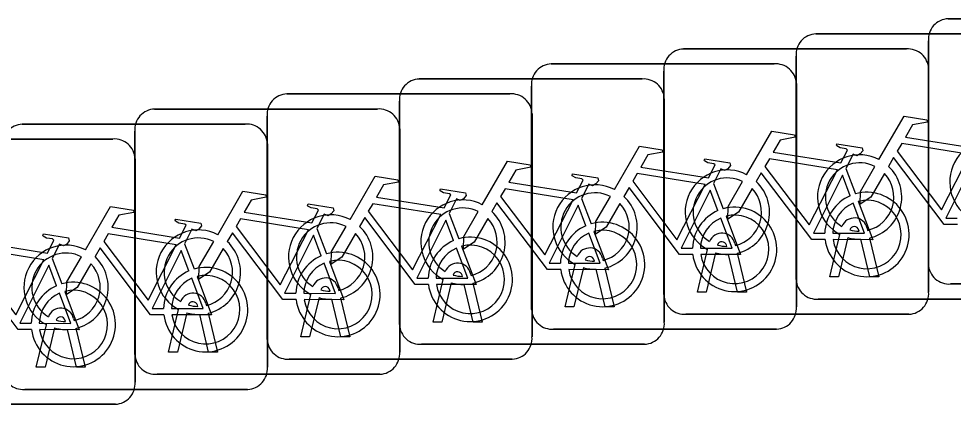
# Model space of a CAD drawing. Extents: x 162186 to 163152, y 385513 to 386513.
# Drawn here: x 162763.848 to 162767.373, y 386425.947 to 386427.4 of the extents above; entities that cross this region are included whole.
import ezdxf

# ---------------------------------------------------------------- set-up
doc = ezdxf.new("R2010")
doc.units = 0
doc.layers.add('IMGEO_Fietsenrek', color=7, linetype='Continuous')

msp = doc.modelspace()

# ---------------------------------------------------------------- linework, layer by layer
at = {"layer": 'IMGEO_Fietsenrek'}
for p, q in [((162767.3529, 386427.3995), (162768.1938, 386427.3995)), ((162768.1938, 386427.3995), (162767.3529, 386427.3995)), ((162766.8539, 386427.3425), (162767.6948, 386427.3425)), ((162767.6948, 386427.3425), (162766.8539, 386427.3425)), ((162767.2785, 386426.4749), (162767.2785, 386427.3158)), ((162767.2785, 386427.3158), (162767.2785, 386426.4749)), ((162766.3549, 386427.2855), (162767.1958, 386427.2855)), ((162767.1958, 386427.2855), (162766.3549, 386427.2855)), ((162766.7795, 386426.4179), (162766.7795, 386427.2588)), ((162766.7795, 386427.2588), (162766.7795, 386426.4179)), ((162765.8559, 386427.2295), (162766.6968, 386427.2295)), ((162766.6968, 386427.2295), (162765.8559, 386427.2295)), ((162767.2795, 386427.2111), (162767.2795, 386426.3702)), ((162767.2795, 386426.3702), (162767.2795, 386427.2111)), ((162766.2805, 386426.3609), (162766.2805, 386427.2018)), ((162766.2805, 386427.2018), (162766.2805, 386426.3609)), ((162765.3579, 386427.1725), (162766.1988, 386427.1725)), ((162766.1988, 386427.1725), (162765.3579, 386427.1725)), ((162765.7815, 386426.3049), (162765.7815, 386427.1458)), ((162765.7815, 386427.1458), (162765.7815, 386426.3049)), ((162766.7805, 386427.1551), (162766.7805, 386426.3142)), ((162766.7805, 386426.3142), (162766.7805, 386427.1551)), ((162764.8589, 386427.1165), (162765.6998, 386427.1165)), ((162765.6998, 386427.1165), (162764.8589, 386427.1165)), ((162765.2835, 386426.2479), (162765.2835, 386427.0888)), ((162765.2835, 386427.0888), (162765.2835, 386426.2479)), ((162766.2825, 386427.0981), (162766.2825, 386426.2572)), ((162766.2825, 386426.2572), (162766.2825, 386427.0981)), ((162764.3599, 386427.0595), (162765.2008, 386427.0595)), ((162765.2008, 386427.0595), (162764.3599, 386427.0595)), ((162764.7845, 386426.1919), (162764.7845, 386427.0328)), ((162764.7845, 386427.0328), (162764.7845, 386426.1919)), ((162765.7835, 386427.0421), (162765.7835, 386426.2012)), ((162765.7835, 386426.2012), (162765.7835, 386427.0421)), ((162763.8609, 386427.0025), (162764.7018, 386427.0025)), ((162764.7018, 386427.0025), (162763.8609, 386427.0025)), ((162764.2855, 386426.1349), (162764.2855, 386426.9758)), ((162764.2855, 386426.9758), (162764.2855, 386426.1349)), ((162765.2845, 386426.9851), (162765.2845, 386426.1442)), ((162765.2845, 386426.1442), (162765.2845, 386426.9851)), ((162763.3619, 386426.9465), (162764.2028, 386426.9465)), ((162764.2028, 386426.9465), (162763.3619, 386426.9465)), ((162764.7855, 386426.9281), (162764.7855, 386426.0872)), ((162764.7855, 386426.0872), (162764.7855, 386426.9281)), ((162764.2865, 386426.8721), (162764.2865, 386426.0312)), ((162764.2865, 386426.0312), (162764.2865, 386426.8721)), ((162766.9672, 386426.8352), (162767.0035, 386426.74)), ((162766.4682, 386426.7792), (162766.5045, 386426.684)), ((162765.9702, 386426.7222), (162766.0065, 386426.627)), ((162765.4712, 386426.6662), (162765.5075, 386426.571)), ((162767.0476, 386426.6104), (162767.0494, 386426.6025)), ((162764.9722, 386426.6092), (162765.0085, 386426.514)), ((162766.9065, 386426.4273), (162766.9448, 386426.5873)), ((162766.9752, 386426.5751), (162766.9399, 386426.4273)), ((162767.0169, 386426.5989), (162767.0159, 386426.6032)), ((162764.4732, 386426.5522), (162764.5095, 386426.457)), ((162766.5179, 386426.5419), (162766.5169, 386426.5462)), ((162766.5486, 386426.5534), (162766.5504, 386426.5455)), ((162767.058, 386426.4273), (162767.0241, 386426.569)), ((162767.0564, 386426.5733), (162767.0914, 386426.4273)), ((162766.4075, 386426.3703), (162766.4458, 386426.5303)), ((162766.4762, 386426.5181), (162766.4409, 386426.3703)), ((162766.559, 386426.3703), (162766.5251, 386426.512)), ((162766.5574, 386426.5163), (162766.5924, 386426.3703)), ((162763.9742, 386426.4962), (162764.0105, 386426.401)), ((162765.9085, 386426.3143), (162765.9468, 386426.4743)), ((162766.0189, 386426.4859), (162766.0179, 386426.4902)), ((162766.0496, 386426.4974), (162766.0514, 386426.4895)), ((162765.5209, 386426.4289), (162765.5199, 386426.4332)), ((162765.5516, 386426.4404), (162765.5534, 386426.4325)), ((162765.9772, 386426.4621), (162765.9419, 386426.3143)), ((162766.06, 386426.3143), (162766.0261, 386426.456)), ((162766.0584, 386426.4603), (162766.0934, 386426.3143)), ((162765.4105, 386426.2573), (162765.4488, 386426.4173)), ((162765.4792, 386426.4051), (162765.4439, 386426.2573)), ((162765.562, 386426.2573), (162765.5281, 386426.399)), ((162765.5604, 386426.4033), (162765.5954, 386426.2573)), ((162766.9399, 386426.4273), (162766.9065, 386426.4273)), ((162767.0914, 386426.4273), (162767.058, 386426.4273)), ((162768.2031, 386426.4005), (162767.3622, 386426.4005)), ((162767.3622, 386426.4005), (162768.2031, 386426.4005)), ((162765.0219, 386426.3729), (162765.0209, 386426.3772)), ((162765.0526, 386426.3844), (162765.0544, 386426.3765)), ((162766.4409, 386426.3703), (162766.4075, 386426.3703)), ((162766.5924, 386426.3703), (162766.559, 386426.3703)), ((162764.5536, 386426.3274), (162764.5554, 386426.3195)), ((162764.9115, 386426.2013), (162764.9498, 386426.3613)), ((162764.9802, 386426.3491), (162764.9449, 386426.2013)), ((162765.063, 386426.2013), (162765.0291, 386426.343)), ((162765.0614, 386426.3473), (162765.0964, 386426.2013)), ((162767.7041, 386426.3435), (162766.8632, 386426.3435)), ((162766.8632, 386426.3435), (162767.7041, 386426.3435)), ((162764.4125, 386426.1443), (162764.4508, 386426.3043)), ((162764.4812, 386426.2921), (162764.4459, 386426.1443)), ((162764.5229, 386426.3159), (162764.5219, 386426.3202)), ((162765.9419, 386426.3143), (162765.9085, 386426.3143)), ((162766.0934, 386426.3143), (162766.06, 386426.3143)), ((162764.0239, 386426.2589), (162764.0229, 386426.2632)), ((162764.0546, 386426.2704), (162764.0564, 386426.2625)), ((162764.564, 386426.1443), (162764.5301, 386426.286)), ((162764.5624, 386426.2903), (162764.5974, 386426.1443)), ((162765.4439, 386426.2573), (162765.4105, 386426.2573)), ((162765.5954, 386426.2573), (162765.562, 386426.2573)), ((162767.2051, 386426.2865), (162766.3642, 386426.2865)), ((162766.3642, 386426.2865), (162767.2051, 386426.2865)), ((162763.9135, 386426.0873), (162763.9518, 386426.2473)), ((162763.9822, 386426.2351), (162763.9469, 386426.0873)), ((162764.065, 386426.0873), (162764.0311, 386426.229)), ((162764.0634, 386426.2333), (162764.0984, 386426.0873)), ((162766.7061, 386426.2305), (162765.8652, 386426.2305)), ((162765.8652, 386426.2305), (162766.7061, 386426.2305)), ((162764.9449, 386426.2013), (162764.9115, 386426.2013)), ((162765.0964, 386426.2013), (162765.063, 386426.2013)), ((162766.2081, 386426.1735), (162765.3672, 386426.1735)), ((162765.3672, 386426.1735), (162766.2081, 386426.1735)), ((162764.4459, 386426.1443), (162764.4125, 386426.1443)), ((162764.5974, 386426.1443), (162764.564, 386426.1443)), ((162765.7091, 386426.1175), (162764.8682, 386426.1175)), ((162764.8682, 386426.1175), (162765.7091, 386426.1175)), ((162763.9469, 386426.0873), (162763.9135, 386426.0873)), ((162764.0984, 386426.0873), (162764.065, 386426.0873)), ((162765.2101, 386426.0605), (162764.3692, 386426.0605)), ((162764.3692, 386426.0605), (162765.2101, 386426.0605)), ((162764.7111, 386426.0035), (162763.8702, 386426.0035)), ((162763.8702, 386426.0035), (162764.7111, 386426.0035)), ((162764.2121, 386425.9475), (162763.3712, 386425.9475)), ((162763.3712, 386425.9475), (162764.2121, 386425.9475))]:
    msp.add_line(p, q, dxfattribs=at)
for points in [[(162767.0921, 386426.8692), (162767.1868, 386427.0327), (162767.273, 386427.0189), (162767.2747, 386427.0102), (162767.2186, 386426.9993), (162767.1924, 386426.954), (162767.4476, 386426.9132)], [(162766.5931, 386426.8122), (162766.6878, 386426.9757), (162766.774, 386426.9619), (162766.7757, 386426.9532), (162766.7196, 386426.9423), (162766.6934, 386426.897), (162766.9486, 386426.8562)], [(162766.9486, 386426.8562), (162766.9736, 386426.905), (162766.9685, 386426.909), (162766.9453, 386426.9127), (162766.9326, 386426.9202), (162766.9316, 386426.9233), (162766.9338, 386426.9279), (162767.0286, 386426.9128), (162767.0309, 386426.9025), (162767.0215, 386426.8901), (162767.0091, 386426.8837), (162766.9946, 386426.8899), (162766.9672, 386426.8352)], [(162767.4347, 386426.888), (162767.1779, 386426.929), (162767.1612, 386426.9002), (162767.3282, 386426.6799), (162767.4347, 386426.888)], [(162766.0941, 386426.7562), (162766.1888, 386426.9197), (162766.275, 386426.9059), (162766.2767, 386426.8972), (162766.2206, 386426.8863), (162766.1944, 386426.841), (162766.4496, 386426.8002)], [(162765.5961, 386426.6992), (162765.6908, 386426.8627), (162765.777, 386426.8489), (162765.7787, 386426.8402), (162765.7226, 386426.8293), (162765.6964, 386426.784), (162765.9516, 386426.7432)], [(162766.4496, 386426.8002), (162766.4746, 386426.849), (162766.4695, 386426.853), (162766.4463, 386426.8567), (162766.4336, 386426.8642), (162766.4326, 386426.8673), (162766.4348, 386426.8719), (162766.5296, 386426.8568), (162766.5319, 386426.8465), (162766.5225, 386426.8341), (162766.5101, 386426.8277), (162766.4956, 386426.8339), (162766.4682, 386426.7792)], [(162766.9357, 386426.831), (162766.6789, 386426.872), (162766.6622, 386426.8432), (162766.8292, 386426.6229), (162766.9357, 386426.831)], [(162767.3878, 386426.6245), (162767.3381, 386426.6246), (162767.1474, 386426.8763), (162767.1284, 386426.8435)], [(162767.4827, 386426.79), (162767.4534, 386426.8668), (162767.344, 386426.6487), (162767.3867, 386426.6486)], [(162767.1128, 386426.8167), (162767.0612, 386426.7275), (162767.0213, 386426.7015), (162767.0225, 386426.749), (162767.077, 386426.8432)], [(162765.0971, 386426.6432), (162765.1918, 386426.8067), (162765.278, 386426.7929), (162765.2797, 386426.7842), (162765.2236, 386426.7733), (162765.1974, 386426.728), (162765.4526, 386426.6872)], [(162765.9516, 386426.7432), (162765.9766, 386426.792), (162765.9715, 386426.796), (162765.9483, 386426.7997), (162765.9356, 386426.8072), (162765.9346, 386426.8103), (162765.9368, 386426.8149), (162766.0316, 386426.7998), (162766.0339, 386426.7895), (162766.0245, 386426.7771), (162766.0121, 386426.7707), (162765.9976, 386426.7769), (162765.9702, 386426.7222)], [(162766.4367, 386426.775), (162766.1799, 386426.816), (162766.1632, 386426.7872), (162766.3302, 386426.5669), (162766.4367, 386426.775)], [(162766.6138, 386426.7597), (162766.5622, 386426.6705), (162766.5223, 386426.6445), (162766.5235, 386426.692), (162766.578, 386426.7862)], [(162766.8888, 386426.5675), (162766.8391, 386426.5676), (162766.6484, 386426.8193), (162766.6294, 386426.7865)], [(162766.9837, 386426.733), (162766.9544, 386426.8098), (162766.845, 386426.5917), (162766.8877, 386426.5916)], [(162765.4526, 386426.6872), (162765.4776, 386426.736), (162765.4725, 386426.74), (162765.4493, 386426.7437), (162765.4366, 386426.7512), (162765.4356, 386426.7543), (162765.4378, 386426.7589), (162765.5326, 386426.7438), (162765.5349, 386426.7335), (162765.5255, 386426.7211), (162765.5131, 386426.7147), (162765.4986, 386426.7209), (162765.4712, 386426.6662)], [(162765.9387, 386426.718), (162765.6819, 386426.759), (162765.6652, 386426.7302), (162765.8322, 386426.5099), (162765.9387, 386426.718)], [(162766.3898, 386426.5115), (162766.3401, 386426.5116), (162766.1494, 386426.7633), (162766.1304, 386426.7305)], [(162766.4847, 386426.677), (162766.4554, 386426.7538), (162766.346, 386426.5357), (162766.3887, 386426.5356)], [(162764.5981, 386426.5862), (162764.6928, 386426.7497), (162764.779, 386426.7359), (162764.7807, 386426.7272), (162764.7246, 386426.7163), (162764.6984, 386426.671), (162764.9536, 386426.6302)], [(162766.1148, 386426.7037), (162766.0632, 386426.6145), (162766.0233, 386426.5885), (162766.0245, 386426.636), (162766.079, 386426.7302)], [(162764.0991, 386426.5292), (162764.1938, 386426.6927), (162764.28, 386426.6789), (162764.2817, 386426.6702), (162764.2256, 386426.6593), (162764.1994, 386426.614), (162764.4546, 386426.5732)], [(162764.9536, 386426.6302), (162764.9786, 386426.679), (162764.9735, 386426.683), (162764.9503, 386426.6867), (162764.9376, 386426.6942), (162764.9366, 386426.6973), (162764.9388, 386426.7019), (162765.0336, 386426.6868), (162765.0359, 386426.6765), (162765.0265, 386426.6641), (162765.0141, 386426.6577), (162764.9996, 386426.6639), (162764.9722, 386426.6092)], [(162765.4397, 386426.662), (162765.1829, 386426.703), (162765.1662, 386426.6742), (162765.3332, 386426.4539), (162765.4397, 386426.662)], [(162765.8918, 386426.4545), (162765.8421, 386426.4546), (162765.6514, 386426.7063), (162765.6324, 386426.6735)], [(162765.9867, 386426.62), (162765.9574, 386426.6968), (162765.848, 386426.4787), (162765.8907, 386426.4786)], [(162766.9177, 386426.5915), (162767.0376, 386426.5913), (162766.9944, 386426.7049)], [(162767.0142, 386426.7118), (162767.0692, 386426.5672), (162766.9191, 386426.5675)], [(162764.4546, 386426.5732), (162764.4796, 386426.622), (162764.4745, 386426.626), (162764.4513, 386426.6297), (162764.4386, 386426.6372), (162764.4376, 386426.6403), (162764.4398, 386426.6449), (162764.5346, 386426.6298), (162764.5369, 386426.6195), (162764.5275, 386426.6071), (162764.5151, 386426.6007), (162764.5006, 386426.6069), (162764.4732, 386426.5522)], [(162764.9407, 386426.605), (162764.6839, 386426.646), (162764.6672, 386426.6172), (162764.8342, 386426.3969), (162764.9407, 386426.605)], [(162765.3928, 386426.3985), (162765.3431, 386426.3986), (162765.1524, 386426.6503), (162765.1334, 386426.6175)], [(162765.6168, 386426.6467), (162765.5652, 386426.5575), (162765.5253, 386426.5315), (162765.5265, 386426.579), (162765.581, 386426.6732)], [(162766.4187, 386426.5355), (162766.5386, 386426.5353), (162766.4954, 386426.6489)], [(162766.5152, 386426.6558), (162766.5702, 386426.5112), (162766.4201, 386426.5115)], [(162763.6001, 386426.4732), (162763.6948, 386426.6367), (162763.781, 386426.6229), (162763.7827, 386426.6142), (162763.7266, 386426.6033), (162763.7004, 386426.558), (162763.9556, 386426.5172)], [(162765.1178, 386426.5907), (162765.0662, 386426.5015), (162765.0263, 386426.4755), (162765.0275, 386426.523), (162765.082, 386426.6172)], [(162765.4877, 386426.564), (162765.4584, 386426.6408), (162765.349, 386426.4227), (162765.3917, 386426.4226)], [(162763.9556, 386426.5172), (162763.9806, 386426.566), (162763.9755, 386426.57), (162763.9523, 386426.5737), (162763.9396, 386426.5812), (162763.9386, 386426.5843), (162763.9408, 386426.5889), (162764.0356, 386426.5738), (162764.0379, 386426.5635), (162764.0285, 386426.5511), (162764.0161, 386426.5447), (162764.0016, 386426.5509), (162763.9742, 386426.4962)], [(162764.4417, 386426.548), (162764.1849, 386426.589), (162764.1682, 386426.5602), (162764.3352, 386426.3399), (162764.4417, 386426.548)], [(162764.8938, 386426.3415), (162764.8441, 386426.3416), (162764.6534, 386426.5933), (162764.6344, 386426.5605)], [(162764.9887, 386426.507), (162764.9594, 386426.5838), (162764.85, 386426.3657), (162764.8927, 386426.3656)], [(162765.9207, 386426.4785), (162766.0406, 386426.4783), (162765.9974, 386426.5919)], [(162766.0172, 386426.5988), (162766.0722, 386426.4542), (162765.9221, 386426.4545)], [(162764.6188, 386426.5337), (162764.5672, 386426.4445), (162764.5273, 386426.4185), (162764.5285, 386426.466), (162764.583, 386426.5602)], [(162765.5182, 386426.5428), (162765.5732, 386426.3982), (162765.4231, 386426.3985)], [(162763.9427, 386426.492), (162763.6859, 386426.533), (162763.6692, 386426.5042), (162763.8362, 386426.2839), (162763.9427, 386426.492)], [(162764.3948, 386426.2845), (162764.3451, 386426.2846), (162764.1544, 386426.5363), (162764.1354, 386426.5035)], [(162764.4897, 386426.45), (162764.4604, 386426.5268), (162764.351, 386426.3087), (162764.3937, 386426.3086)], [(162765.4217, 386426.4225), (162765.5416, 386426.4223), (162765.4984, 386426.5359)], [(162763.8958, 386426.2285), (162763.8461, 386426.2286), (162763.6554, 386426.4803), (162763.6364, 386426.4475)], [(162763.9907, 386426.394), (162763.9614, 386426.4708), (162763.852, 386426.2527), (162763.8947, 386426.2526)], [(162764.1198, 386426.4767), (162764.0682, 386426.3875), (162764.0283, 386426.3615), (162764.0295, 386426.409), (162764.084, 386426.5032)], [(162764.9227, 386426.3655), (162765.0426, 386426.3653), (162764.9994, 386426.4789)], [(162765.0192, 386426.4858), (162765.0742, 386426.3412), (162764.9241, 386426.3415)], [(162764.4237, 386426.3085), (162764.5436, 386426.3083), (162764.5004, 386426.4219)], [(162764.5202, 386426.4288), (162764.5752, 386426.2842), (162764.4251, 386426.2845)], [(162763.9247, 386426.2525), (162764.0446, 386426.2523), (162764.0014, 386426.3659)], [(162764.0212, 386426.3728), (162764.0762, 386426.2282), (162763.9261, 386426.2285)]]:
    msp.add_lwpolyline(points, dxfattribs=at)
for centre, radius, start, end in [((162767.3562, 386427.3216), 0.0779, 92.4484, 184.2845), ((162767.3562, 386427.3216), 0.0779, 92.4484, 184.2845), ((162766.8572, 386427.2646), 0.0779, 92.4484, 184.2845), ((162766.8572, 386427.2646), 0.0779, 92.4484, 184.2845), ((162766.3582, 386427.2076), 0.0779, 92.4484, 184.2845), ((162766.3582, 386427.2076), 0.0779, 92.4484, 184.2845), ((162767.2016, 386427.2078), 0.0779, 2.4484, 94.2845), ((162767.2016, 386427.2078), 0.0779, 2.4484, 94.2845), ((162765.8592, 386427.1516), 0.0779, 92.4484, 184.2845), ((162765.8592, 386427.1516), 0.0779, 92.4484, 184.2845), ((162766.7026, 386427.1518), 0.0779, 2.4484, 94.2845), ((162766.7026, 386427.1518), 0.0779, 2.4484, 94.2845), ((162765.3612, 386427.0946), 0.0779, 92.4484, 184.2845), ((162765.3612, 386427.0946), 0.0779, 92.4484, 184.2845), ((162766.2046, 386427.0948), 0.0779, 2.4484, 94.2845), ((162766.2046, 386427.0948), 0.0779, 2.4484, 94.2845), ((162764.8622, 386427.0386), 0.0779, 92.4484, 184.2845), ((162764.8622, 386427.0386), 0.0779, 92.4484, 184.2845), ((162765.7056, 386427.0388), 0.0779, 2.4484, 94.2845), ((162765.7056, 386427.0388), 0.0779, 2.4484, 94.2845), ((162764.3632, 386426.9816), 0.0779, 92.4484, 184.2845), ((162764.3632, 386426.9816), 0.0779, 92.4484, 184.2845), ((162765.2066, 386426.9818), 0.0779, 2.4484, 94.2845), ((162765.2066, 386426.9818), 0.0779, 2.4484, 94.2845), ((162763.8642, 386426.9246), 0.0779, 92.4484, 184.2845), ((162763.8642, 386426.9246), 0.0779, 92.4484, 184.2845), ((162764.7076, 386426.9248), 0.0779, 2.4484, 94.2845), ((162764.7076, 386426.9248), 0.0779, 2.4484, 94.2845), ((162764.2086, 386426.8688), 0.0779, 2.4484, 94.2845), ((162764.2086, 386426.8688), 0.0779, 2.4484, 94.2845), ((162767.5181, 386426.7849), 0.159, 62.6766, 242.1369), ((162767.0191, 386426.7279), 0.159, 62.6766, 242.1369), ((162767.0191, 386426.7279), 0.129, 63.3192, 238.903), ((162766.5201, 386426.6709), 0.159, 62.6766, 242.1369), ((162767.0191, 386426.7279), 0.159, 283.5766, 46.6042), ((162766.5201, 386426.6709), 0.129, 63.3192, 238.903), ((162766.5201, 386426.6709), 0.159, 283.5766, 46.6042), ((162767.0191, 386426.7279), 0.129, 283.6043, 43.4302), ((162766.0211, 386426.6149), 0.159, 62.6766, 242.1369), ((162766.5201, 386426.6709), 0.129, 283.6043, 43.4302), ((162765.5231, 386426.5579), 0.159, 62.6766, 242.1369), ((162766.0211, 386426.6149), 0.129, 63.3192, 238.903), ((162766.0211, 386426.6149), 0.159, 283.5766, 46.6042), ((162767.0467, 386426.5869), 0.159, 113.3408, 178.3217), ((162767.0467, 386426.5869), 0.159, 187.0065, 105.7708), ((162767.0467, 386426.5869), 0.129, 188.6715, 104.5883), ((162765.5231, 386426.5579), 0.129, 63.3192, 238.903), ((162766.0211, 386426.6149), 0.129, 283.6043, 43.4302), ((162766.5477, 386426.5309), 0.159, 187.0065, 105.7708), ((162767.0467, 386426.5869), 0.129, 113.923, 177.9556), ((162765.0241, 386426.5019), 0.159, 62.6766, 242.1369), ((162765.5231, 386426.5579), 0.129, 283.6043, 43.4302), ((162765.5231, 386426.5579), 0.159, 283.5766, 46.6042), ((162766.5477, 386426.5309), 0.159, 113.3408, 178.3217), ((162766.5477, 386426.5309), 0.129, 113.923, 177.9556), ((162766.5477, 386426.5309), 0.129, 188.6715, 104.5883), ((162766.9989, 386426.5993), 0.0499, 12.8025, 158.6934), ((162765.0241, 386426.5019), 0.129, 63.3192, 238.903), ((162765.0241, 386426.5019), 0.159, 283.5766, 46.6042), ((162766.0497, 386426.4739), 0.159, 113.3408, 178.3217), ((162766.0497, 386426.4739), 0.159, 187.0065, 105.7708), ((162766.9989, 386426.5993), 0.0174, 12.8025, 163.4502), ((162764.5251, 386426.4449), 0.159, 62.6766, 242.1369), ((162765.0241, 386426.5019), 0.129, 283.6043, 43.4302), ((162765.5507, 386426.4179), 0.159, 187.0065, 105.7708), ((162766.0497, 386426.4739), 0.129, 113.923, 177.9556), ((162766.0497, 386426.4739), 0.129, 188.6715, 104.5883), ((162766.4999, 386426.5423), 0.0499, 12.8025, 158.6934), ((162767.0191, 386426.7279), 0.159, 253.9967, 271.7867), ((162767.0191, 386426.7279), 0.129, 253.415, 269.0204), ((162764.0261, 386426.3879), 0.159, 62.6766, 242.1369), ((162764.5251, 386426.4449), 0.129, 63.3192, 238.903), ((162764.5251, 386426.4449), 0.159, 283.5766, 46.6042), ((162765.5507, 386426.4179), 0.159, 113.3408, 178.3217), ((162765.5507, 386426.4179), 0.129, 188.6715, 104.5883), ((162766.4999, 386426.5423), 0.0174, 12.8025, 163.4502), ((162766.5201, 386426.6709), 0.129, 253.415, 269.0204), ((162764.0261, 386426.3879), 0.129, 63.3192, 238.903), ((162764.0261, 386426.3879), 0.159, 283.5766, 46.6042), ((162764.5251, 386426.4449), 0.129, 283.6043, 43.4302), ((162765.0517, 386426.3609), 0.159, 113.3408, 178.3217), ((162765.0517, 386426.3609), 0.159, 187.0065, 105.7708), ((162765.5507, 386426.4179), 0.129, 113.923, 177.9556), ((162766.0009, 386426.4863), 0.0499, 12.8025, 158.6934), ((162766.0009, 386426.4863), 0.0174, 12.8025, 163.4502), ((162766.5201, 386426.6709), 0.159, 253.9967, 271.7867), ((162764.0261, 386426.3879), 0.129, 283.6043, 43.4302), ((162765.0517, 386426.3609), 0.129, 113.923, 177.9556), ((162765.0517, 386426.3609), 0.129, 188.6715, 104.5883), ((162765.5029, 386426.4293), 0.0499, 12.8025, 158.6934), ((162766.0211, 386426.6149), 0.129, 253.415, 269.0204), ((162767.3564, 386426.4782), 0.0779, 182.4484, 274.2845), ((162767.3564, 386426.4782), 0.0779, 182.4484, 274.2845), ((162764.5527, 386426.3039), 0.159, 113.3408, 178.3217), ((162764.5527, 386426.3039), 0.159, 187.0065, 105.7708), ((162765.5029, 386426.4293), 0.0174, 12.8025, 163.4502), ((162765.5231, 386426.5579), 0.129, 253.415, 269.0204), ((162766.0211, 386426.6149), 0.159, 253.9967, 271.7867), ((162764.0537, 386426.2479), 0.159, 187.0065, 105.7708), ((162764.5527, 386426.3039), 0.129, 113.923, 177.9556), ((162764.5527, 386426.3039), 0.129, 188.6715, 104.5883), ((162765.0039, 386426.3733), 0.0499, 12.8025, 158.6934), ((162765.5231, 386426.5579), 0.159, 253.9967, 271.7867), ((162766.8574, 386426.4212), 0.0779, 182.4484, 274.2845), ((162766.8574, 386426.4212), 0.0779, 182.4484, 274.2845), ((162764.0537, 386426.2479), 0.159, 113.3408, 178.3217), ((162764.0537, 386426.2479), 0.129, 113.923, 177.9556), ((162764.0537, 386426.2479), 0.129, 188.6715, 104.5883), ((162764.5049, 386426.3163), 0.0499, 12.8025, 158.6934), ((162765.0039, 386426.3733), 0.0174, 12.8025, 163.4502), ((162765.0241, 386426.5019), 0.129, 253.415, 269.0204), ((162767.2018, 386426.3644), 0.0779, 272.4484, 4.2845), ((162767.2018, 386426.3644), 0.0779, 272.4484, 4.2845), ((162764.5049, 386426.3163), 0.0174, 12.8025, 163.4502), ((162765.0241, 386426.5019), 0.159, 253.9967, 271.7867), ((162766.3584, 386426.3642), 0.0779, 182.4484, 274.2845), ((162766.3584, 386426.3642), 0.0779, 182.4484, 274.2845), ((162764.0059, 386426.2593), 0.0499, 12.8025, 158.6934), ((162764.5251, 386426.4449), 0.159, 253.9967, 271.7867), ((162764.5251, 386426.4449), 0.129, 253.415, 269.0204), ((162765.8594, 386426.3082), 0.0779, 182.4484, 274.2845), ((162765.8594, 386426.3082), 0.0779, 182.4484, 274.2845), ((162766.7028, 386426.3084), 0.0779, 272.4484, 4.2845), ((162766.7028, 386426.3084), 0.0779, 272.4484, 4.2845), ((162764.0059, 386426.2593), 0.0174, 12.8025, 163.4502), ((162764.0261, 386426.3879), 0.129, 253.415, 269.0204), ((162766.2048, 386426.2514), 0.0779, 272.4484, 4.2845), ((162766.2048, 386426.2514), 0.0779, 272.4484, 4.2845), ((162764.0261, 386426.3879), 0.159, 253.9967, 271.7867), ((162765.3614, 386426.2512), 0.0779, 182.4484, 274.2845), ((162765.3614, 386426.2512), 0.0779, 182.4484, 274.2845), ((162764.8624, 386426.1952), 0.0779, 182.4484, 274.2845), ((162764.8624, 386426.1952), 0.0779, 182.4484, 274.2845), ((162765.7058, 386426.1954), 0.0779, 272.4484, 4.2845), ((162765.7058, 386426.1954), 0.0779, 272.4484, 4.2845), ((162764.3634, 386426.1382), 0.0779, 182.4484, 274.2845), ((162764.3634, 386426.1382), 0.0779, 182.4484, 274.2845), ((162765.2068, 386426.1384), 0.0779, 272.4484, 4.2845), ((162765.2068, 386426.1384), 0.0779, 272.4484, 4.2845), ((162764.7078, 386426.0814), 0.0779, 272.4484, 4.2845), ((162764.7078, 386426.0814), 0.0779, 272.4484, 4.2845), ((162763.8644, 386426.0812), 0.0779, 182.4484, 274.2845), ((162763.8644, 386426.0812), 0.0779, 182.4484, 274.2845), ((162764.2088, 386426.0254), 0.0779, 272.4484, 4.2845), ((162764.2088, 386426.0254), 0.0779, 272.4484, 4.2845)]:
    msp.add_arc(centre, radius, start, end, dxfattribs=at)

doc.saveas('drawing.dxf')
